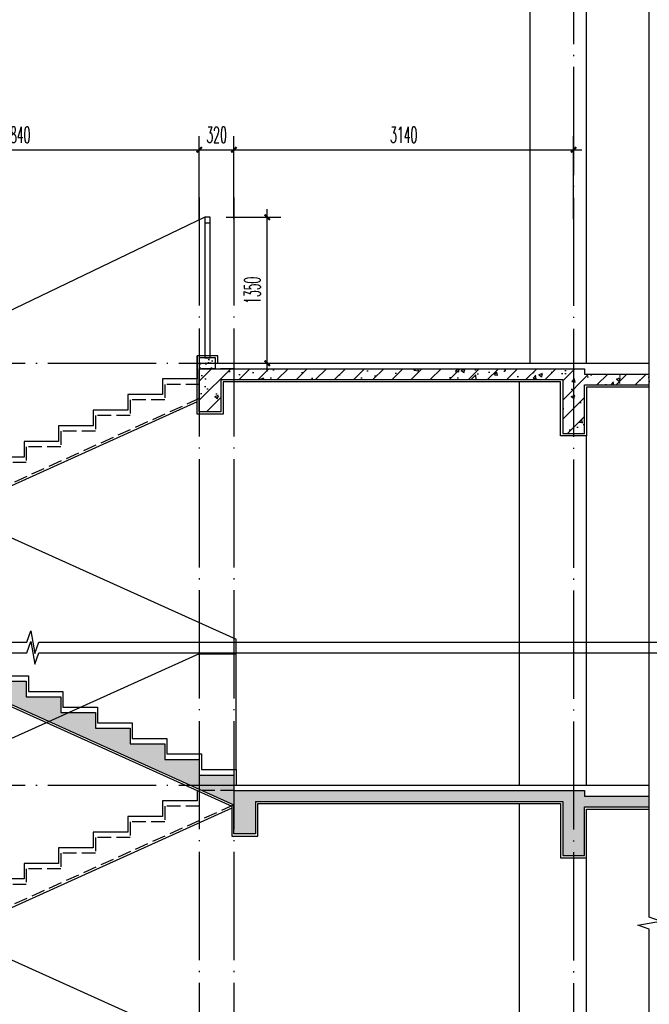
# Model space of a CAD drawing. Extents: x 1779708 to 7299578, y -1121471 to 88434.
# Tile 737 of 1056: x 6203771 to 6209592, y -957841 to -948740. Entities that reach past the tile are written whole.
import ezdxf

# ---------------------------------------------------------------- set-up
doc = ezdxf.new("R2010")
doc.units = 0
doc.header["$LTSCALE"] = 1000
doc.header["$MEASUREMENT"] = 0
doc.linetypes.add('DASH', pattern=[0.35, 0.25, -0.1])
doc.linetypes.add('DOTE', pattern=[2.42, 2, -0.2, 0.02, -0.2])
doc.layers.get('0').update_dxf_attribs({"linetype": 'CONTINUOUS'})
doc.layers.get('Defpoints').update_dxf_attribs({"linetype": 'CONTINUOUS'})
for name, color, linetype in [('DIM_SYMB', 3, 'CONTINUOUS'), ('DOTE', 1, 'DOTE'), ('PUB_DIM', 3, 'CONTINUOUS'), ('S_E_STAIR', 4, 'CONTINUOUS'), ('WALL', 255, 'CONTINUOUS'), ('可见线', 6, 'CONTINUOUS'), ('填充细线', 8, 'CONTINUOUS'), ('栏杆', 6, 'CONTINUOUS'), ('粉刷线', 213, 'CONTINUOUS')]:
    doc.layers.add(name, color=color, linetype=linetype)
doc.styles.add('_TCH_DIM_T3', font='SIMPLEX.shx', dxfattribs={"width": 0.494118, "bigfont": 'GBCBIG.shx'})
doc.dimstyles.new('_TCH_ARCH&&50', dxfattribs={"dimtxt": 148.75, "dimasz": 50, "dimexe": 125, "dimexo": 150, "dimgap": 63.125, "dimtad": 1, "dimdec": 0, "dimzin": 0, "dimdsep": 46, "dimtxsty": '_TCH_DIM_T3', "dimblk": 'ARCHTICK', "dimcen": 0.09, "dimdle": 75, "dimclrt": 7, "dimazin": 2, "dimtfac": 1, "dimtdec": 0, "dimtix": 1, "dimtmove": 2, "dimatfit": 3, "dimfxl": 250, "dimtolj": 1, "dimtzin": 0, "dimarcsym": 0})
pattern_1 = [(45, (0, 0), (-88.3883476, 88.3883476), []), (50, (0, 0), (358.630091, -31.376067), [37.5, -412.5]), (355, (0, 0), (-69.375667, 376.096067), [30, -330]), (100.4514, (29.9, -2.6), (289.25469, 344.719771), [31.870095, -350.571056]), (46.1842, (0, 100), (533.620524, -82.759507), [56.25, -618.75]), (96.6356, (44.47, 93.1), (467.331353, 487.058935), [47.805144, -525.8565]), (351.1842, (0, 100), (467.330973, 487.0593), [45, -495]), (21, (50, 75), (298.453526, -201.309445), [37.5, -412.5]), (326, (50, 75), (121.657666, 362.575023), [30, -330]), (71.4514, (74.87, 58.22), (420.111314, 161.265248), [31.870095, -350.571056]), (37.5, (0, 0), (6.0799277, 166.446927), [0, -326, 0, -335, 0, -331.25]), (7.5, (0, 0), (131.5347687, 197.205856), [0, -191, 0, -318.5, 0, -126.25]), (327.5, (-111.5, 0), (266.911218, -11.277436), [0, -125, 0, -390, 0, -517.5]), (317.5, (-161.5, 0), (291.593085, 50.052491), [0, -162.5, 0, -259, 0, -367.5])]

# ---------------------------------------------------------------- blocks, each defined once
blk = doc.blocks.new('_ArchTick')
at = {"color": 0, "linetype": 'ByBlock', "const_width": 0.4}
blk.add_lwpolyline([(-0.5, -0.5), (0.5, 0.5)], dxfattribs=at)
blk = doc.blocks.new('*D2150')
at = {"layer": 'Defpoints', "color": 0, "transparency": 16777216}
for p in [(6205431.5, -949942.5), (6201591.5, -950734.5), (6205431.5, -950734.5)]:
    blk.add_point(p, dxfattribs=at)
at = {"layer": 'PUB_DIM', "color": 0, "lineweight": -2, "transparency": 16777216}
for p, q in [((6201591.5, -950584.5), (6201591.5, -949817.5)), ((6205431.5, -950584.5), (6205431.5, -949817.5)), ((6201516.5, -949942.5), (6205506.5, -949942.5))]:
    blk.add_line(p, q, dxfattribs=at)
at = {"layer": 'PUB_DIM', "color": 0, "lineweight": -2, "transparency": 16777216, "xscale": 50, "yscale": 50, "zscale": 50, "rotation": 180}
blk.add_blockref('_ArchTick', (6201591.5, -949942.5), dxfattribs=at)
at = {"layer": 'PUB_DIM', "color": 0, "lineweight": -2, "transparency": 16777216, "xscale": 50, "yscale": 50, "zscale": 50}
blk.add_blockref('_ArchTick', (6205431.5, -949942.5), dxfattribs=at)
at = {"layer": 'PUB_DIM', "color": 7, "transparency": 16777216, "insert": (6203511.5, -949805), "char_height": 148.75, "attachment_point": 5, "style": '_TCH_DIM_T3'}
blk.add_mtext('\\A1;320×12=3840', dxfattribs=at)
blk = doc.blocks.new('*D2151')
at = {"layer": 'Defpoints', "color": 0, "transparency": 16777216}
for p in [(6205751.5, -949942.5), (6205431.5, -950734.5), (6205751.5, -950734.5)]:
    blk.add_point(p, dxfattribs=at)
at = {"layer": 'PUB_DIM', "color": 0, "lineweight": -2, "transparency": 16777216}
for p, q in [((6205431.5, -950584.5), (6205431.5, -949817.5)), ((6205751.5, -950584.5), (6205751.5, -949817.5)), ((6205356.5, -949942.5), (6205826.5, -949942.5))]:
    blk.add_line(p, q, dxfattribs=at)
at = {"layer": 'PUB_DIM', "color": 0, "lineweight": -2, "transparency": 16777216, "xscale": 50, "yscale": 50, "zscale": 50, "rotation": 180}
blk.add_blockref('_ArchTick', (6205431.5, -949942.5), dxfattribs=at)
at = {"layer": 'PUB_DIM', "color": 0, "lineweight": -2, "transparency": 16777216, "xscale": 50, "yscale": 50, "zscale": 50}
blk.add_blockref('_ArchTick', (6205751.5, -949942.5), dxfattribs=at)
at = {"layer": 'PUB_DIM', "color": 7, "transparency": 16777216, "insert": (6205591.5, -949805), "char_height": 148.75, "attachment_point": 5, "style": '_TCH_DIM_T3'}
blk.add_mtext('\\A1;320', dxfattribs=at)
blk = doc.blocks.new('*D2152')
at = {"layer": 'Defpoints', "color": 0, "transparency": 16777216}
for p in [(6208891.5, -949942.5), (6205751.5, -950734.5), (6208891.5, -950734.5)]:
    blk.add_point(p, dxfattribs=at)
at = {"layer": 'PUB_DIM', "color": 0, "lineweight": -2, "transparency": 16777216}
for p, q in [((6205751.5, -950584.5), (6205751.5, -949817.5)), ((6208891.5, -950584.5), (6208891.5, -949817.5)), ((6205676.5, -949942.5), (6208966.5, -949942.5))]:
    blk.add_line(p, q, dxfattribs=at)
at = {"layer": 'PUB_DIM', "color": 0, "lineweight": -2, "transparency": 16777216, "xscale": 50, "yscale": 50, "zscale": 50, "rotation": 180}
blk.add_blockref('_ArchTick', (6205751.5, -949942.5), dxfattribs=at)
at = {"layer": 'PUB_DIM', "color": 0, "lineweight": -2, "transparency": 16777216, "xscale": 50, "yscale": 50, "zscale": 50}
blk.add_blockref('_ArchTick', (6208891.5, -949942.5), dxfattribs=at)
at = {"layer": 'PUB_DIM', "color": 7, "transparency": 16777216, "insert": (6207321.5, -949805), "char_height": 148.75, "attachment_point": 5, "style": '_TCH_DIM_T3'}
blk.add_mtext('\\A1;3140', dxfattribs=at)
blk = doc.blocks.new('*D2527')
at = {"layer": 'Defpoints', "color": 0, "transparency": 16777216}
for p in [(6205531.5, -950566.3), (6206059.3, -950566.3), (6205531.5, -951916.3)]:
    blk.add_point(p, dxfattribs=at)
at = {"layer": 'PUB_DIM', "color": 0, "lineweight": -2, "transparency": 16777216}
for p, q in [((6206059.3, -951991.3), (6206059.3, -950491.3)), ((6205681.5, -950566.3), (6206184.3, -950566.3)), ((6205681.5, -951916.3), (6206184.3, -951916.3))]:
    blk.add_line(p, q, dxfattribs=at)
at = {"layer": 'PUB_DIM', "color": 0, "lineweight": -2, "transparency": 16777216, "xscale": 50, "yscale": 50, "zscale": 50}
for p, rotation in [((6206059.3, -950566.3), 90), ((6206059.3, -951916.3), 270)]:
    blk.add_blockref('_ArchTick', p, dxfattribs=dict(at, rotation=rotation))
at = {"layer": 'PUB_DIM', "color": 7, "transparency": 16777216, "insert": (6205921.8, -951241.3), "char_height": 148.75, "attachment_point": 5, "rotation": 90, "style": '_TCH_DIM_T3'}
blk.add_mtext('\\A1;1350', dxfattribs=at)

msp = doc.modelspace()

# ---------------------------------------------------------------- hatches: boundary and pattern name
at = {"layer": '填充细线'}
h = msp.add_hatch(dxfattribs=at)
h.set_pattern_fill('混凝土', color=256, scale=20, style=0)
h.set_pattern_definition([(50, (754233.01, 172694.52), (143.4520365, -12.550427), [15, -165]), (355, (754233.01, 172694.52), (-27.7502667, 150.4384267), [12, -132]), (100.4514, (754244.97, 172693.48), (115.7018763, 137.8879084), [12.748038, -140.2284224]), (46.1842, (754233.01, 172734.52), (213.44821, -33.103803), [22.5, -247.5]), (96.6356, (754250.8, 172731.77), (186.932541, 194.823574), [19.122058, -210.3426]), (351.1842, (754233.01, 172734.52), (186.932389, 194.82372), [18, -198]), (21, (754253.01, 172724.52), (119.3814104, -80.5237781), [15, -165]), (326, (754253.01, 172724.52), (48.6630664, 145.030009), [12, -132]), (71.4514, (754262.96, 172717.81), (168.0445257, 64.5060993), [12.748038, -140.2284224]), (37.5, (754233.014, 172694.524), (2.43197106, 66.57877077), [0, -130.4, 0, -134, 0, -132.5]), (7.5, (754233.014, 172694.524), (52.6139075, 78.8823424), [0, -76.4, 0, -127.4, 0, -50.5]), (327.5, (754188.414, 172694.524), (106.76448723, -4.51097435), [0, -50, 0, -156, 0, -207]), (317.5, (754168.41, 172694.52), (116.6372339, 20.0209965), [0, -65, 0, -103.6, 0, -147])])
h.paths.add_polyline_path([(6205581.5, -951866.3), (6205431.5, -951866.3), (6205431.5, -951966.3), (6205581.5, -951966.3)])
h = msp.add_hatch(dxfattribs=at)
h.set_pattern_fill('钢筋混凝土', color=256, scale=50, style=0)
h.set_pattern_definition(pattern_1)
h.paths.add_polyline_path([(6209591.5, -952016.3), (6208991.5, -952016.3), (6208991.5, -952116.3), (6209591.5, -952116.3)])
h.paths.add_polyline_path([(6208991.5, -952566.3), (6208991.5, -951966.3), (6205431.5, -951966.3), (6205431.5, -952366.3), (6205631.5, -952366.3), (6205631.5, -952066.3), (6208791.5, -952066.3), (6208791.5, -952566.3)])
h = msp.add_hatch(dxfattribs=at)
h.set_pattern_fill('钢筋混凝土', color=256, scale=50, style=0)
h.set_pattern_definition(pattern_1)
h.paths.add_polyline_path([(6209591.5, -955917), (6208991.5, -955917), (6208991.5, -956017), (6209591.5, -956017)])
h.paths.add_polyline_path([(6208991.5, -956466.3), (6208991.5, -955866.3), (6205751.5, -955866.3), (6205751.5, -955721.8), (6205431.5, -955721.8), (6205431.5, -955577.4), (6205111.5, -955577.4), (6205111.5, -955433), (6204791.5, -955433), (6204791.5, -955288.5), (6204471.5, -955288.5), (6204471.5, -955144.1), (6204151.5, -955144.1), (6204151.5, -954999.6), (6203831.5, -954999.6), (6203831.5, -954855.2), (6203511.5, -954855.2), (6203511.5, -954710.7), (6203191.5, -954710.7), (6203191.5, -954566.3), (6202871.5, -954566.3), (6202871.5, -954421.8), (6202551.5, -954421.8), (6202551.5, -954277.4), (6202231.5, -954277.4), (6202231.5, -954133), (6201911.5, -954133), (6201911.5, -953988.5), (6201591.5, -953988.5), (6201591.5, -953844.1), (6199391.5, -953844.1), (6199391.5, -954244.1), (6199591.5, -954244.1), (6199591.5, -953944.1), (6201391.5, -953944.1), (6201391.5, -954244.1), (6201591.5, -954244.1), (6201591.5, -954120.2), (6205751.5, -955997.9), (6205751.5, -956267), (6205951.5, -956267), (6205951.5, -955967), (6208791.5, -955967), (6208791.5, -956466.3)])

# ---------------------------------------------------------------- linework, layer by layer
at = {"layer": 'DIM_SYMB'}
for points in [[(6209591.5, -968166.3), (6209591.5, -957147.5), (6209486.5, -957109.3), (6209696.5, -957072.3), (6209591.5, -957035), (6209591.5, -946016.3)], [(6197951.2, -954493.7), (6203836.7, -954493.7), (6203874.9, -954388.7), (6203912, -954598.7), (6203949.2, -954493.7), (6209834.8, -954493.7)], [(6197951.2, -954593.7), (6203836.7, -954593.7), (6203874.9, -954488.7), (6203912, -954698.7), (6203949.2, -954593.7), (6209834.8, -954593.7)]]:
    msp.add_lwpolyline(points, dxfattribs=at)
at = {"layer": 'DOTE', "ltscale": 0.5}
for p, q in [((6208891.5, -947966.3), (6208891.5, -968179)), ((6205431.5, -950383.1), (6205431.5, -963616.3)), ((6205751.5, -950383.1), (6205751.5, -963616.3))]:
    msp.add_line(p, q, dxfattribs=at)
for points in [[(6199191.5, -951916.3), (6209229.2, -951916.3)], [(6199191.5, -955816.3), (6209229.2, -955816.3)]]:
    msp.add_lwpolyline(points, dxfattribs=at)
at = {"layer": 'S_E_STAIR', "linetype": 'DASH', "ltscale": 0.5}
for p, q in [((6205431.5, -952242.4), (6201591.5, -953975.7)), ((6205751.2, -955998.1), (6201591.5, -957875.7))]:
    msp.add_line(p, q, dxfattribs=at)
at = {"layer": 'S_E_STAIR', "ltscale": 0.5}
for p, q in [((6205411.5, -952273.4), (6201722.6, -953938.5)), ((6205731.5, -956028.9), (6201722.6, -957838.5))]:
    msp.add_line(p, q, dxfattribs=at)
for points in [[(6205411.5, -951967), (6205411.5, -952060.7), (6205091.5, -952060.7), (6205091.5, -952205.2), (6204771.5, -952205.2), (6204771.5, -952349.6), (6204451.5, -952349.6), (6204451.5, -952494.1), (6204131.5, -952494.1), (6204131.5, -952638.5), (6203811.5, -952638.5), (6203811.5, -952783), (6203491.5, -952783)], [(6205411.5, -955867), (6205411.5, -955960.7), (6205091.5, -955960.7), (6205091.5, -956105.2), (6204771.5, -956105.2), (6204771.5, -956249.6), (6204451.5, -956249.6), (6204451.5, -956394.1), (6204131.5, -956394.1), (6204131.5, -956538.5), (6203811.5, -956538.5), (6203811.5, -956683), (6203491.5, -956683)]]:
    msp.add_lwpolyline(points, dxfattribs=at)
at = {"layer": 'S_E_STAIR', "linetype": 'DASH', "ltscale": 0.5}
for points in [[(6205751.5, -951966.3), (6205431.5, -951966.3), (6205431.5, -952110.7), (6205111.5, -952110.7), (6205111.5, -952255.2), (6204791.5, -952255.2), (6204791.5, -952399.6), (6204471.5, -952399.6), (6204471.5, -952544.1), (6204151.5, -952544.1), (6204151.5, -952688.5), (6203831.5, -952688.5), (6203831.5, -952833), (6203511.5, -952833)], [(6205751.5, -955866.3), (6205431.5, -955866.3), (6205431.5, -956010.7), (6205111.5, -956010.7), (6205111.5, -956155.2), (6204791.5, -956155.2), (6204791.5, -956299.6), (6204471.5, -956299.6), (6204471.5, -956444.1), (6204151.5, -956444.1), (6204151.5, -956588.5), (6203831.5, -956588.5), (6203831.5, -956733), (6203511.5, -956733)]]:
    msp.add_lwpolyline(points, dxfattribs=at)
at = {"layer": 'WALL'}
msp.add_lwpolyline([(6205581.5, -951866.3), (6205431.5, -951866.3), (6205431.5, -951966.3), (6205581.5, -951966.3)], close=True, dxfattribs=at)
for points in [[(6205431.5, -951966.3), (6208991.5, -951966.3), (6208991.5, -952016.3)], [(6205631.5, -952066.3), (6205631.5, -952366.3), (6205431.5, -952366.3), (6205431.5, -951966.3)], [(6205631.5, -952066.3), (6208791.5, -952066.3)], [(6208791.5, -952066.3), (6208791.5, -952566.3), (6208991.5, -952566.3), (6208991.5, -952116.3)], [(6208991.5, -952016.3), (6209591.5, -952016.3)], [(6208991.5, -952116.3), (6209591.5, -952116.3)], [(6201591.5, -954120.2), (6205751.5, -955997.9)], [(6203511.5, -954855.2), (6203831.5, -954855.2), (6203831.5, -954999.6), (6204151.5, -954999.6), (6204151.5, -955144.1), (6204471.5, -955144.1), (6204471.5, -955288.5), (6204791.5, -955288.5), (6204791.5, -955433), (6205111.5, -955433), (6205111.5, -955577.4), (6205431.5, -955577.4), (6205431.5, -955721.8), (6205751.5, -955721.8), (6205751.5, -955866.3)], [(6205751.5, -955866.3), (6208991.5, -955866.3), (6208991.5, -955917)], [(6205951.5, -955967), (6205951.5, -956267), (6205751.5, -956267), (6205751.5, -955999.6)], [(6205951.5, -955967), (6208791.5, -955967)], [(6208791.5, -955967), (6208791.5, -956466.3), (6208991.5, -956466.3), (6208991.5, -956017)], [(6208991.5, -955917), (6209591.5, -955917)], [(6208991.5, -956017), (6209591.5, -956017)]]:
    msp.add_lwpolyline(points, dxfattribs=at)
at = {"layer": '可见线'}
for points in [[(6208491.5, -951916.3), (6208491.5, -948136.3)], [(6209011.5, -951916.3), (6209011.5, -948636.3)], [(6208391.5, -955816.3), (6208391.5, -952086.3)], [(6209011.5, -955816.3), (6209011.5, -952586.3)], [(6208391.5, -959716.3), (6208391.5, -955986.5)], [(6209011.5, -959716.3), (6209011.5, -956487)]]:
    msp.add_lwpolyline(points, dxfattribs=at)
at = {"layer": '栏杆'}
for p, q in [((6205481.5, -950566.3), (6201571.5, -952444.1)), ((6201571.5, -952570.5), (6205771.5, -954466.3)), ((6205771.5, -955671.8), (6205771.5, -954466.3)), ((6205431.5, -954601.7), (6201571.5, -956344.1)), ((6205431.5, -954601.7), (6205771.5, -954601.7)), ((6201571.5, -956470.5), (6205771.5, -958366.3))]:
    msp.add_line(p, q, dxfattribs=at)
for points in [[(6205531.5, -950566.3), (6205481.5, -950566.3), (6205481.5, -951866.3), (6205531.5, -951866.3)], [(6205531.5, -950566.3), (6205481.5, -950566.3), (6205481.5, -950616.3), (6205531.5, -950616.3)]]:
    msp.add_lwpolyline(points, close=True, dxfattribs=at)
at = {"layer": '粉刷线'}
for points in [[(6209591.5, -952136.3), (6209011.5, -952136.3), (6209011.5, -952586.3), (6208771.5, -952586.3), (6208771.5, -952086.3), (6205651.5, -952086.3), (6205651.5, -952386.3), (6205411.5, -952386.3), (6205411.5, -951846.3)], [(6205601.5, -951916.3), (6205601.5, -951846.3), (6205411.5, -951846.3), (6205411.5, -951986.3)], [(6205601.5, -951916.3), (6209591.5, -951916.3)], [(6199391.5, -954264.5), (6199611.5, -954264.5), (6199611.5, -953964.5), (6201371.5, -953964.5), (6201371.5, -954264.3), (6201611.5, -954264.3), (6201611.5, -954151.1), (6205731.5, -956010.9), (6205731.5, -956286.5), (6205971.5, -956286.5), (6205971.5, -955986.5), (6208771.5, -955986.5), (6208771.5, -956487), (6209011.5, -956487), (6209011.5, -956037), (6209591.5, -956037)], [(6203531.5, -954805.2), (6203851.5, -954805.2), (6203851.5, -954949.6), (6204171.5, -954949.6), (6204171.5, -955094.1), (6204491.5, -955094.1), (6204491.5, -955238.5), (6204811.5, -955238.5), (6204811.5, -955383), (6205131.5, -955383), (6205131.5, -955527.4), (6205451.5, -955527.4), (6205451.5, -955671.8), (6205771.5, -955671.8), (6205771.5, -955816.3)], [(6205771.5, -955816.3), (6209591.5, -955816.3)]]:
    msp.add_lwpolyline(points, dxfattribs=at)

# ---------------------------------------------------------------- dimensions: what is measured, and where the dimension line sits
at = {"layer": 'PUB_DIM'}
dim = msp.add_aligned_dim(p1=(6201591.5, -950734.5), p2=(6205431.5, -950734.5), distance=792, text='320×12=3840', dimstyle='_TCH_ARCH&&50', dxfattribs=at)
dim.commit()
dim.dimension.update_dxf_attribs({"geometry": '*D2150', "text_midpoint": (6203511.5, -949805)})
for p1, p2, distance, picture, middle in [((6205431.5, -950734.5), (6205751.5, -950734.5), 792, '*D2151', (6205591.5, -949805)), ((6205751.5, -950734.5), (6208891.5, -950734.5), 792, '*D2152', (6207321.5, -949805)), ((6205531.5, -951916.3), (6205531.5, -950566.3), -527.8, '*D2527', (6205921.8, -951241.3))]:
    dim = msp.add_aligned_dim(p1=p1, p2=p2, distance=distance, dimstyle='_TCH_ARCH&&50', dxfattribs=at)
    dim.commit()
    dim.dimension.update_dxf_attribs({"geometry": picture, "text_midpoint": middle})

doc.saveas('drawing.dxf')
